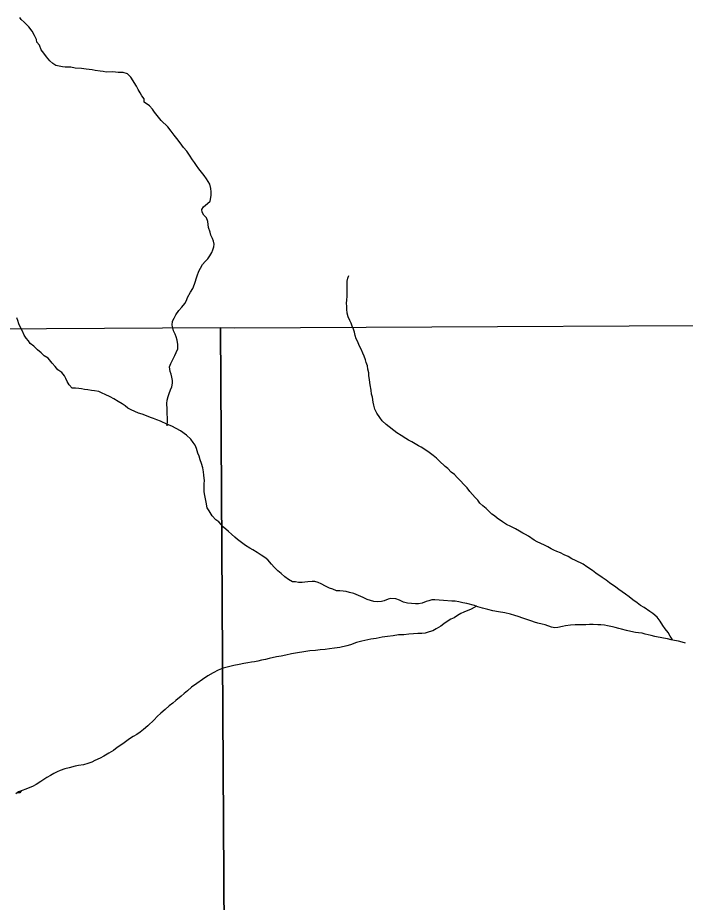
# Model space of a CAD drawing. Extents: x -21.1 to 50.3, y -4.9 to 22.1.
# Drawn here: x -17.599 to -16.576, y 20.75 to 22.105 of the extents above; entities that cross this region are included whole.
import ezdxf

# ---------------------------------------------------------------- set-up
doc = ezdxf.new("R2010")
doc.units = 0
doc.layers.add('GM_X_Minor_River', color=7, linetype='Continuous')
doc.layers.add('GM_X_Section', color=7, linetype='Continuous')

msp = doc.modelspace()

# ---------------------------------------------------------------- linework, layer by layer
at = {"layer": 'GM_X_Minor_River'}
for points in [[(-17.4632, 22.022), (-17.4678, 22.0227), (-17.4723, 22.0231), (-17.4799, 22.0245), (-17.4848, 22.0252), (-17.494, 22.0263), (-17.5008, 22.0274), (-17.5106, 22.028), (-17.5175, 22.0295), (-17.5262, 22.0294), (-17.5304, 22.0301), (-17.5353, 22.0312), (-17.5402, 22.0319), (-17.5448, 22.0349), (-17.5498, 22.0391), (-17.5548, 22.0451), (-17.559, 22.0511), (-17.5628, 22.056), (-17.5656, 22.0632), (-17.5694, 22.0677), (-17.5702, 22.0719), (-17.5733, 22.0779), (-17.5768, 22.0844), (-17.5818, 22.0915), (-17.5887, 22.0983), (-17.5936, 22.1024), (-17.5954, 22.1053)], [(-17.3682, 21.4814), (-17.3702, 21.4803), (-17.3694, 21.4848), (-17.3697, 21.5057), (-17.3705, 21.5141), (-17.3698, 21.5194), (-17.3683, 21.5251), (-17.3665, 21.5296), (-17.3647, 21.535), (-17.3628, 21.5399), (-17.3617, 21.5452), (-17.3618, 21.5494), (-17.3626, 21.5543), (-17.3638, 21.5593), (-17.3653, 21.5634), (-17.3661, 21.5702), (-17.3643, 21.5756), (-17.3606, 21.5828), (-17.358, 21.5878), (-17.3561, 21.5923), (-17.3535, 21.5981), (-17.3532, 21.6045), (-17.3544, 21.611), (-17.356, 21.6162), (-17.3576, 21.6204), (-17.3599, 21.6257), (-17.3611, 21.6299), (-17.3619, 21.634), (-17.3616, 21.6405), (-17.3593, 21.6451), (-17.3564, 21.65), (-17.3519, 21.6565), (-17.3474, 21.6615), (-17.3429, 21.6676), (-17.3403, 21.6718), (-17.3388, 21.6764), (-17.334, 21.6847), (-17.3306, 21.6905), (-17.328, 21.6969), (-17.3236, 21.7099), (-17.321, 21.7167), (-17.3188, 21.7217), (-17.3158, 21.727), (-17.3113, 21.7316), (-17.3076, 21.7358), (-17.3042, 21.7404), (-17.3012, 21.7454), (-17.2998, 21.7496), (-17.2983, 21.7541), (-17.298, 21.7583), (-17.2988, 21.7628), (-17.3003, 21.767), (-17.3027, 21.7723), (-17.3038, 21.7765), (-17.3062, 21.784), (-17.307, 21.7886), (-17.3074, 21.7931), (-17.3094, 21.7984), (-17.3136, 21.8026), (-17.3163, 21.8071), (-17.3167, 21.8113), (-17.3141, 21.8154), (-17.3081, 21.8204), (-17.3039, 21.8239), (-17.3025, 21.8326), (-17.3026, 21.8387), (-17.303, 21.8436), (-17.3046, 21.8504), (-17.3096, 21.8584), (-17.3131, 21.8633), (-17.3173, 21.8685), (-17.3211, 21.8738), (-17.325, 21.8787), (-17.328, 21.8832), (-17.3311, 21.8874), (-17.3354, 21.8946), (-17.3396, 21.9006), (-17.3446, 21.9066), (-17.3496, 21.9134), (-17.3549, 21.9202), (-17.3588, 21.9255), (-17.3634, 21.9315), (-17.3688, 21.9379), (-17.3791, 21.948), (-17.3829, 21.9529), (-17.3891, 21.9605), (-17.3925, 21.965), (-17.3968, 21.9703), (-17.4051, 21.9759), (-17.4052, 21.9808), (-17.4087, 21.9857), (-17.4114, 21.9899), (-17.4144, 21.9951), (-17.4168, 22.0004), (-17.4252, 22.014), (-17.4306, 22.0193), (-17.4374, 22.0215), (-17.445, 22.0214), (-17.4492, 22.0218), (-17.4537, 22.0221), (-17.4632, 22.022)], [(-17.0801, 21.6134), (-17.0817, 21.6184), (-17.0829, 21.6233), (-17.0844, 21.6278), (-17.0864, 21.6327), (-17.0879, 21.6373), (-17.0899, 21.6414), (-17.0926, 21.6471), (-17.0942, 21.6528), (-17.0946, 21.6585), (-17.0946, 21.663), (-17.0951, 21.6679), (-17.0947, 21.6725), (-17.094, 21.6786), (-17.0942, 21.696), (-17.0939, 21.7017), (-17.0928, 21.7063), (-17.0913, 21.7105)], [(-17.5416, 21.5709), (-17.5462, 21.5762), (-17.5523, 21.5834), (-17.5581, 21.5871), (-17.563, 21.5916), (-17.5684, 21.5965), (-17.5741, 21.6018), (-17.5795, 21.6063), (-17.5822, 21.6104), (-17.5856, 21.6145), (-17.5887, 21.6191), (-17.5914, 21.6251), (-17.5945, 21.6308), (-17.5972, 21.6364), (-17.5988, 21.6414), (-17.6003, 21.6455)], [(-16.5957, 21.1519), (-16.5961, 21.153), (-16.5988, 21.1579), (-16.6019, 21.1632), (-16.6065, 21.1688), (-16.6103, 21.1741), (-16.6142, 21.1809), (-16.6191, 21.1866), (-16.6257, 21.1926), (-16.6299, 21.1956), (-16.639, 21.2016), (-16.6443, 21.2049), (-16.6497, 21.209), (-16.6562, 21.2135), (-16.6619, 21.218), (-16.6676, 21.2218), (-16.6776, 21.2293), (-16.6825, 21.2327), (-16.6917, 21.2394), (-16.697, 21.2435), (-16.7031, 21.2476), (-16.7127, 21.254), (-16.718, 21.2581), (-16.7268, 21.2641), (-16.7325, 21.2679), (-16.7439, 21.2735), (-16.7497, 21.2764), (-16.7554, 21.2798), (-16.7615, 21.2824), (-16.7672, 21.2854), (-16.7725, 21.2876), (-16.7771, 21.2895), (-16.7813, 21.2917), (-16.7862, 21.2943), (-16.7916, 21.2969), (-16.7973, 21.2995), (-16.8026, 21.3022), (-16.8072, 21.3048), (-16.8163, 21.3108), (-16.8205, 21.3134), (-16.8247, 21.3156), (-16.8297, 21.3186), (-16.8361, 21.322), (-16.8434, 21.3257), (-16.8499, 21.329), (-16.856, 21.3328), (-16.864, 21.3384), (-16.8682, 21.3418), (-16.8724, 21.3448), (-16.8812, 21.3534), (-16.8861, 21.3576), (-16.8904, 21.3617), (-16.8938, 21.3658), (-16.8976, 21.37), (-16.9019, 21.3749), (-16.9061, 21.3794), (-16.9103, 21.3847), (-16.9141, 21.3892), (-16.9214, 21.3967), (-16.9256, 21.4008), (-16.9295, 21.4054), (-16.9348, 21.4091), (-16.9398, 21.4147), (-16.944, 21.4174), (-16.9532, 21.4264), (-16.957, 21.4305), (-16.962, 21.4347), (-16.9681, 21.4392), (-16.9734, 21.4429), (-16.9807, 21.447), (-16.9848, 21.4492), (-16.9898, 21.4522), (-16.9951, 21.4552), (-17.0001, 21.4582), (-17.0043, 21.4605), (-17.0112, 21.4649), (-17.0176, 21.4694), (-17.0344, 21.4818), (-17.0402, 21.4874), (-17.044, 21.4927), (-17.0486, 21.4991), (-17.0517, 21.5056), (-17.0533, 21.5116), (-17.0541, 21.5162), (-17.0553, 21.5237), (-17.0565, 21.5283), (-17.0573, 21.5347), (-17.0589, 21.5427), (-17.0598, 21.5506), (-17.0606, 21.5571), (-17.061, 21.5612), (-17.0622, 21.5669), (-17.063, 21.5719), (-17.0646, 21.5768), (-17.0658, 21.5813), (-17.0677, 21.5866), (-17.07, 21.5915), (-17.0724, 21.5976), (-17.0755, 21.6032), (-17.0778, 21.6085), (-17.0801, 21.6134)], [(-17.0632, 21.2141), (-17.0696, 21.217), (-17.0765, 21.22), (-17.0837, 21.223), (-17.0902, 21.2248), (-17.0955, 21.2259), (-17.1, 21.2266), (-17.105, 21.227), (-17.1103, 21.2269), (-17.116, 21.2295), (-17.1209, 21.2314), (-17.1274, 21.2343), (-17.1339, 21.2377), (-17.1385, 21.2399), (-17.1434, 21.2414), (-17.1476, 21.2414), (-17.154, 21.2409), (-17.1589, 21.2405), (-17.1631, 21.2401), (-17.1684, 21.24), (-17.1729, 21.2408), (-17.1775, 21.2411), (-17.184, 21.2445), (-17.1897, 21.2486), (-17.1951, 21.2535), (-17.2004, 21.258), (-17.2058, 21.2636), (-17.21, 21.2681), (-17.2154, 21.2745), (-17.2199, 21.2783), (-17.2257, 21.282), (-17.2321, 21.2861), (-17.2386, 21.2899), (-17.2432, 21.2925), (-17.2497, 21.2966), (-17.2577, 21.3026), (-17.2619, 21.306), (-17.2661, 21.3094), (-17.2711, 21.3139), (-17.276, 21.318), (-17.2833, 21.3248), (-17.2906, 21.3327), (-17.2952, 21.336), (-17.3009, 21.342), (-17.3055, 21.3496), (-17.3086, 21.3545), (-17.3102, 21.3632), (-17.311, 21.3681), (-17.3122, 21.3734), (-17.313, 21.3787), (-17.3131, 21.3844), (-17.3132, 21.3916), (-17.3128, 21.3958), (-17.3137, 21.4042), (-17.3141, 21.4095), (-17.3153, 21.4155), (-17.3173, 21.4223), (-17.3192, 21.428), (-17.3208, 21.4333), (-17.3227, 21.4382), (-17.3247, 21.445), (-17.327, 21.4503), (-17.3297, 21.4545), (-17.3336, 21.4594), (-17.3404, 21.4654), (-17.3492, 21.4721), (-17.3561, 21.4759), (-17.3626, 21.4792), (-17.3694, 21.4818), (-17.3801, 21.487), (-17.3858, 21.4893), (-17.3907, 21.4911), (-17.3953, 21.4926), (-17.4014, 21.4952), (-17.4082, 21.4978), (-17.4139, 21.4992), (-17.425, 21.5045), (-17.4299, 21.5071), (-17.4341, 21.5104), (-17.4387, 21.5134), (-17.4448, 21.5172), (-17.4513, 21.5213), (-17.457, 21.5243), (-17.465, 21.528), (-17.4692, 21.5302), (-17.4745, 21.5325), (-17.481, 21.5335), (-17.4859, 21.5339), (-17.4912, 21.535), (-17.4965, 21.5357), (-17.5011, 21.5368), (-17.5053, 21.5371), (-17.5102, 21.5374), (-17.5155, 21.5378), (-17.5197, 21.5427), (-17.5228, 21.548), (-17.5251, 21.5525), (-17.5271, 21.5566), (-17.5313, 21.5615), (-17.5374, 21.5657), (-17.5416, 21.5709)], [(-16.5756, 21.1471), (-16.5805, 21.1486), (-16.5862, 21.15), (-16.5923, 21.1511), (-16.5972, 21.1522), (-16.6029, 21.1537), (-16.6094, 21.1548), (-16.6226, 21.1573), (-16.6283, 21.1588), (-16.6325, 21.1595), (-16.6375, 21.161), (-16.642, 21.1621), (-16.6473, 21.1628), (-16.6523, 21.1631), (-16.6595, 21.1646), (-16.6659, 21.1664), (-16.6735, 21.1682), (-16.6777, 21.1693), (-16.6834, 21.1708), (-16.6876, 21.1719), (-16.6948, 21.1737), (-16.6994, 21.1745), (-16.705, 21.1748), (-16.7096, 21.1751), (-16.7168, 21.1754), (-16.7225, 21.1754), (-16.7282, 21.1753), (-16.7335, 21.1749), (-16.7445, 21.1748), (-16.7517, 21.1744), (-16.7596, 21.1735), (-16.7641, 21.1727), (-16.7713, 21.1712), (-16.7759, 21.1707), (-16.7808, 21.1714), (-16.7903, 21.1748), (-16.7949, 21.1763), (-16.8017, 21.1777), (-16.807, 21.1792), (-16.8112, 21.1807), (-16.8184, 21.1832), (-16.8249, 21.1855), (-16.8317, 21.1877), (-16.8371, 21.1895), (-16.8435, 21.1914), (-16.8523, 21.1932), (-16.8618, 21.195), (-16.8705, 21.1964), (-16.8785, 21.1986), (-16.8864, 21.2005), (-16.8937, 21.2027), (-16.899, 21.2045), (-16.9104, 21.2075), (-16.9165, 21.2089), (-16.9229, 21.2104), (-16.9286, 21.2111), (-16.9335, 21.2114), (-16.9464, 21.2124), (-16.9597, 21.2131), (-16.9643, 21.2134), (-16.9688, 21.2119), (-16.9729, 21.2107), (-16.979, 21.2084), (-16.9847, 21.2072), (-16.9892, 21.2071), (-16.9956, 21.2075), (-17.0017, 21.2085), (-17.0074, 21.21), (-17.0135, 21.213), (-17.0196, 21.2148), (-17.0268, 21.2155), (-17.0313, 21.2143), (-17.037, 21.212), (-17.0415, 21.2108), (-17.0468, 21.2104), (-17.0529, 21.2107), (-17.0582, 21.2122), (-17.0632, 21.2141)], [(-16.896, 21.2035), (-16.9039, 21.1988), (-16.9152, 21.1945), (-16.9197, 21.1922), (-16.925, 21.1891), (-16.9302, 21.1857), (-16.9352, 21.1837), (-16.9408, 21.1802), (-16.9457, 21.1764), (-16.9502, 21.173), (-16.9574, 21.1691), (-16.9626, 21.166), (-16.9683, 21.1641), (-16.9743, 21.1625), (-16.9796, 21.1617), (-16.9857, 21.1616), (-16.9921, 21.1612), (-16.9997, 21.1607), (-17.0073, 21.1599), (-17.0152, 21.1595), (-17.0236, 21.1583), (-17.0319, 21.1574), (-17.0402, 21.1562), (-17.0493, 21.1542), (-17.0576, 21.153), (-17.0716, 21.1499), (-17.0799, 21.1479), (-17.0886, 21.1444), (-17.0943, 21.1428), (-17.1052, 21.1404), (-17.1136, 21.1392), (-17.1211, 21.1384), (-17.1279, 21.1372), (-17.1351, 21.1368), (-17.1423, 21.1359), (-17.151, 21.1351), (-17.1601, 21.1339), (-17.1699, 21.1323), (-17.1794, 21.1307), (-17.1881, 21.1287), (-17.1953, 21.1271), (-17.2021, 21.1259), (-17.2134, 21.1235), (-17.2191, 21.122), (-17.2252, 21.1208), (-17.2308, 21.1196), (-17.2361, 21.1184), (-17.2407, 21.1176), (-17.246, 21.1168), (-17.2524, 21.1156), (-17.2592, 21.1144), (-17.2675, 21.1128), (-17.2758, 21.1108), (-17.2838, 21.1085), (-17.2917, 21.1054), (-17.2992, 21.1015), (-17.3075, 21.0969), (-17.3158, 21.0911), (-17.3244, 21.085), (-17.3324, 21.0796), (-17.3387, 21.0738), (-17.3436, 21.07), (-17.3481, 21.0658), (-17.3564, 21.0589), (-17.3613, 21.055), (-17.3665, 21.0508), (-17.3726, 21.0454), (-17.3793, 21.0397), (-17.3849, 21.0347), (-17.3898, 21.0297), (-17.3996, 21.0205), (-17.406, 21.0148), (-17.4112, 21.0106), (-17.4161, 21.0071), (-17.4218, 21.004), (-17.4274, 21.0002), (-17.4316, 20.9971), (-17.4357, 20.9944), (-17.4406, 20.9909), (-17.4462, 20.9871), (-17.4522, 20.9825), (-17.459, 20.9783), (-17.4666, 20.974), (-17.4722, 20.9709), (-17.4805, 20.9671), (-17.485, 20.9647), (-17.4911, 20.9628), (-17.4979, 20.9608), (-17.5058, 20.9596), (-17.5107, 20.9584), (-17.5198, 20.9561), (-17.5266, 20.9545), (-17.5338, 20.9518), (-17.5383, 20.9498), (-17.5432, 20.9475), (-17.5485, 20.9444), (-17.5541, 20.941), (-17.559, 20.9379), (-17.5635, 20.9352), (-17.5703, 20.9306), (-17.576, 20.9275)], [(-17.576, 20.9275), (-17.5801, 20.9256), (-17.5862, 20.9232), (-17.5918, 20.9213), (-17.5975, 20.919), (-17.6016, 20.9159)], [(-17.5936, 20.9205), (-17.5956, 20.9178), (-17.6001, 20.9178)]]:
    msp.add_lwpolyline(points, dxfattribs=at)
at = {"layer": 'GM_X_Section'}
for points in [[(-16.2592, 21.6354), (-16.2535, 21.6355), (-16.2553, 20.617), (-17.2821, 20.6195), (-17.2882, 21.6307), (-17.2662, 21.6301)], [(-17.2882, 21.6307), (-17.2821, 20.6195), (-18.3115, 20.6204), (-18.3198, 21.6255), (-18.2664, 21.6252)]]:
    msp.add_lwpolyline(points, close=True, dxfattribs=at)

doc.saveas('drawing.dxf')
